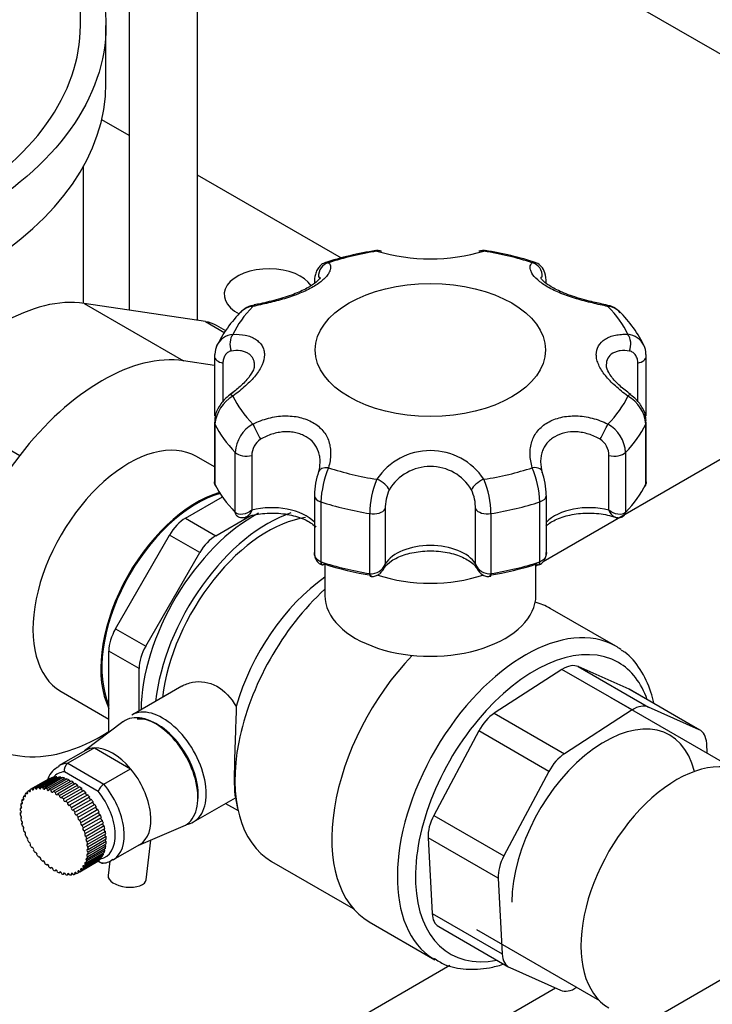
# Model space of a CAD drawing. Extents: x -132501 to 411300, y -42818 to 427495.
# Tile 311 of 330: x 251875 to 251984, y 242199 to 242353. Entities that reach past the tile are written whole.
import ezdxf

# ---------------------------------------------------------------- set-up
doc = ezdxf.new("R2010")
doc.units = 0
doc.header["$LTSCALE"] = 50
for name, color, linetype in [('1_ZOLL_OVALFLANS', 7, 'CONTINUOUS'), ('91040265_-_FT_ST', 7, 'CONTINUOUS'), ('91069235_FT_FUßB', 7, 'CONTINUOUS'), ('96052833_-_FT_DO', 7, 'CONTINUOUS'), ('96158847_-_FT_RO', 7, 'CONTINUOUS'), ('96308586', 7, 'CONTINUOUS'), ('97823497_-_HAHN-', 7, 'CONTINUOUS'), ('97823500_-_VENTI', 7, 'CONTINUOUS'), ('CRIE_5-4_A_FLEXI', 7, 'CONTINUOUS'), ('Default', 7, 'CONTINUOUS')]:
    doc.layers.add(name, color=color, linetype=linetype)

# ---------------------------------------------------------------- blocks, each defined once
blk = doc.blocks.new('SE3')
at = {"layer": '1_ZOLL_OVALFLANS', "color": 7, "linetype": 'Continuous'}
for p, q in [((350.465, 101.627), (348.567, 101.913)), ((348.567, 101.913), (350.123, 101.015)), ((350.465, 101.627), (350.767, 101.453)), ((350.785, 101.482), (350.637, 101.568)), ((350.605, 100.942), (350.123, 101.015)), ((346.003, 100.432), (347.559, 99.534)), ((347.559, 99.534), (345.661, 97.057)), ((345.661, 95.124), (347.559, 94.838))]:
    blk.add_line(p, q, dxfattribs=at)
for centre, major_axis, start_param, end_param in [((347.285, 98.824), (1.7, 2.944), 0.222862, 1.347934), ((349.937, 100.355), (-0.7, -1.212), 3.141593, 3.364455), ((348.841, 97.926), (1.7, 2.944), 0.222862, 1.347934), ((348.841, 97.926), (-1.7, -2.944), 0.222862, 0.832277)]:
    blk.add_ellipse(centre, major_axis=major_axis, ratio=0.57735, start_param=start_param, end_param=end_param, dxfattribs=at)
at = {"layer": '91040265_-_FT_ST', "color": 7, "linetype": 'Continuous'}
for p, q in [((358.722, 94.641), (356.797, 95.752)), ((354.702, 92.123), (356.627, 91.011))]:
    blk.add_line(p, q, dxfattribs=at)
blk.add_ellipse((357.835, 92.733), major_axis=(1.06, 1.836), ratio=0.57735, start_param=0, end_param=3.141593, dxfattribs=at)
at = {"layer": '91069235_FT_FUßB', "color": 7, "linetype": 'Continuous'}
for p, q in [((364.2, 102.752), (355.743, 97.87)), ((355.665, 97.825), (355.632, 97.805))]:
    blk.add_line(p, q, dxfattribs=at)
at = {"layer": '96052833_-_FT_DO', "color": 7, "linetype": 'Continuous'}
for p, q in [((350.605, 99.356), (350.325, 99.517)), ((348.205, 95.845), (348.954, 95.413))]:
    blk.add_line(p, q, dxfattribs=at)
for centre, major_axis, start_param, end_param in [((349.265, 97.681), (1.06, 1.836), 0, 3.141593), ((350.326, 97.069), (-1.06, -1.836), 3.686116, 5.912059), ((350.326, 97.069), (-1.048, -1.815), 3.675644, 5.88461)]:
    blk.add_ellipse(centre, major_axis=major_axis, ratio=0.57735, start_param=start_param, end_param=end_param, dxfattribs=at)
at = {"layer": '96158847_-_FT_RO', "color": 7, "linetype": 'Continuous'}
blk.add_line((359.62, 91.968), (353.174, 88.246), dxfattribs=at)
at = {"layer": '96308586', "color": 7, "linetype": 'Continuous'}
for p, q in [((354.288, 91.559), (342.937, 85.005)), ((355.941, 91.207), (343.502, 84.025))]:
    blk.add_line(p, q, dxfattribs=at)
at = {"layer": '97823497_-_HAHN-', "color": 7, "linetype": 'Continuous'}
for p, q in [((350.605, 101.087), (350.605, 100.152)), ((357.358, 100.152), (357.358, 101.087)), ((350.737, 100.978), (350.737, 100.37)), ((357.226, 100.374), (357.226, 100.978)), ((350.605, 100.056), (350.605, 99.121)), ((350.612, 100.024), (350.612, 99.086)), ((357.351, 99.086), (357.351, 100.024)), ((357.358, 99.121), (357.358, 100.056)), ((350.929, 98.644), (350.929, 99.583)), ((351.188, 99.535), (351.188, 98.678)), ((356.775, 98.678), (356.775, 99.535)), ((357.034, 99.583), (357.034, 98.644)), ((350.612, 99.086), (350.613, 99.085)), ((357.342, 99.053), (357.345, 99.059)), ((357.35, 99.085), (357.351, 99.086)), ((350.152, 98.553), (350.729, 98.886)), ((352.167, 98.91), (352.167, 98.017)), ((355.796, 98.017), (355.796, 98.91)), ((352.269, 98.809), (352.269, 97.87)), ((353.276, 98.698), (353.276, 97.841)), ((354.687, 97.841), (354.687, 98.698)), ((355.694, 97.87), (355.694, 98.809)), ((350.152, 98.553), (350.626, 98.28)), ((350.626, 98.28), (351.162, 98.589)), ((350.928, 98.645), (350.929, 98.644)), ((353.034, 97.687), (353.034, 98.626)), ((354.929, 98.626), (354.929, 97.687)), ((357.034, 98.644), (357.035, 98.645)), ((349.057, 96.825), (349.902, 98.289)), ((350.376, 98.016), (349.902, 98.289)), ((349.531, 96.552), (350.376, 98.016)), ((352.269, 97.87), (352.271, 97.87)), ((352.332, 97.835), (352.332, 97.347)), ((355.632, 97.347), (355.632, 97.835)), ((355.692, 97.87), (355.694, 97.87)), ((353.032, 97.688), (353.034, 97.687)), ((354.929, 97.687), (354.931, 97.688)), ((356.881, 96.552), (355.856, 97.144)), ((349.057, 96.825), (349.531, 96.552)), ((348.954, 95.203), (348.954, 96.477)), ((349.427, 96.203), (348.954, 96.477)), ((357.088, 95.878), (356.295, 96.233)), ((356.295, 96.233), (357.391, 95.6)), ((349.427, 95.542), (349.427, 96.203)), ((356.04, 96.188), (354.981, 95.504)), ((357.136, 95.555), (356.04, 96.188)), ((350.092, 95.925), (349.313, 95.476)), ((358.184, 95.246), (357.088, 95.878)), ((358.2, 95.238), (357.104, 95.871)), ((354.981, 95.504), (356.078, 94.871)), ((357.136, 95.555), (356.078, 94.871)), ((358.184, 95.246), (357.391, 95.6)), ((354.738, 95.227), (354.035, 93.905)), ((355.834, 94.594), (354.738, 95.227)), ((358.311, 94.878), (358.303, 95.033)), ((355.834, 94.594), (355.131, 93.272)), ((350.278, 93.804), (350.932, 94.182)), ((350.779, 94.094), (350.973, 93.982)), ((350.927, 94.206), (350.965, 94.016)), ((354.035, 93.905), (355.131, 93.272)), ((353.946, 93.558), (354.009, 92.373)), ((355.042, 92.926), (353.946, 93.558)), ((351.498, 93.188), (352.776, 92.45)), ((355.042, 92.926), (355.105, 91.74)), ((354.009, 92.373), (355.105, 91.74)), ((353.026, 92.242), (354.051, 91.65)), ((354.112, 92.168), (355.208, 91.535)), ((355.223, 91.527), (356.016, 91.173))]:
    blk.add_line(p, q, dxfattribs=at)
for centre, radius, start, end in [((353.915, 97.677), 5.122, 98.8625, 108.0694), ((353.153, 102.59), 0.148, 63.141, 107.4775), ((353.982, 105.56), 2.952, 253.5505, 286.4495), ((354.804, 102.585), 0.155, 70.9899, 114.4686), ((354.058, 97.716), 5.083, 71.8943, 81.1737), ((352.482, 100.333), 2.057, 134.9526, 154.0877), ((351.231, 101.565), 0.302, 94.6242, 136.9825), ((351.265, 101.56), 0.326, 95.0902, 140.4632), ((356.711, 101.588), 0.296, 36.4755, 86.9853), ((356.732, 101.565), 0.302, 43.1349, 85.3838), ((355.515, 100.357), 2.017, 25.7194, 45.2404), ((350.919, 101.122), 0.307, 94.9091, 153.66), ((357.044, 101.123), 0.307, 26.1248, 85.1021), ((350.919, 101.122), 0.307, 153.66, 180.7755), ((357.044, 101.123), 0.307, 359.2133, 26.1248), ((351.174, 99.974), 0.563, 119.8993, 174.9242), ((356.793, 99.977), 0.56, 4.8855, 60.291), ((351.47, 99.553), 0.541, 119.0936, 176.8344), ((356.492, 99.551), 0.543, 3.2846, 60.7874), ((351.487, 99.537), 0.298, 122.9673, 180.426), ((356.476, 99.537), 0.298, 359.574, 57.0326), ((353.982, 98.609), 1.002, 33.5062, 146.4938), ((353.869, 98.732), 1.602, 157.5748, 177.2474), ((353.982, 98.614), 0.749, 30.793, 149.207), ((354.107, 98.735), 1.589, 2.6706, 22.5072), ((353.353, 98.899), 1.183, 161.014, 179.3593), ((354.36, 98.63), 1.326, 156.3122, 180.1523), ((353.606, 98.63), 1.323, 359.8217, 23.7137), ((354.513, 98.879), 1.281, 1.455, 18.5602), ((350.686, 99.107), 0.0819, 170.2427, 215.2005), ((353.939, 98.717), 0.663, 154.9924, 181.6659), ((354.024, 98.717), 0.663, 358.334, 25.0077), ((353.06, 97.914), 0.228, 263.485, 341.2457), ((353.08, 97.857), 0.197, 331.7043, 355.2777), ((354.883, 97.857), 0.197, 184.7223, 208.2946), ((354.903, 97.914), 0.228, 198.7543, 276.515)]:
    blk.add_arc(centre, radius, start, end, dxfattribs=at)
for centre, major_axis, ratio, start_param, end_param in [((353.982, 100.945), (-3.2, 0), 0.57735, 4.97664, 5.233536), ((353.167, 102.535), (-0.057, -0.192), 0.869302, 3.297866, 3.589107), ((354.796, 102.535), (0.057, -0.192), 0.869302, 2.694079, 3.139613), ((353.982, 100.945), (3.2, 0), 0.57735, 1.049649, 1.306546), ((352.428, 102.358), (0.133, 0.149), 0.953775, 0.958402, 2.420136), ((355.535, 102.358), (-0.133, 0.149), 0.953775, 3.863049, 5.324783), ((353.982, 100.945), (-3.2, 0), 0.57735, 5.762038, 6.018935), ((351.276, 101.693), (0.041, -0.196), 0.406558, 3.128427, 3.554417), ((356.687, 101.693), (-0.041, -0.196), 0.406558, 2.728768, 3.175302), ((353.982, 100.945), (3.2, 0), 0.57735, 0.264251, 0.521147), ((350.97, 101.266), (-0.011, 0.2), 0.610495, 0.594867, 2.056602), ((356.993, 101.266), (0.011, 0.2), 0.610495, 4.226584, 5.688318), ((350.805, 101.087), (0.2, 0), 0.57735, 2.867467, 3.141593), ((350.805, 101.087), (0.2, 0), 0.57735, 3.141593, 4.365232), ((357.158, 101.087), (-0.2, 0), 0.57735, 1.917953, 3.141593), ((357.158, 101.087), (-0.2, 0), 0.57735, 3.141593, 3.415718), ((350.97, 100.325), (0.12, -0.16), 0.163388, 3.156882, 3.178424), ((350.97, 100.325), (0.12, -0.16), 0.163388, 2.469247, 3.156882), ((353.982, 100.945), (-3.2, 0), 0.57735, 0.264251, 0.521147), ((353.982, 100.945), (3.2, 0), 0.57735, 5.762038, 6.018935), ((356.993, 100.325), (-0.12, -0.16), 0.163388, 3.106808, 3.813938), ((350.805, 100.056), (0.2, 0), 0.57735, 3.141593, 3.415718), ((353.982, 100.571), (-3.5, 0), 0.57735, 0.274125, 0.511273), ((351.276, 99.899), (0.089, -0.179), 0.04055, 3.906299, 5.368033), ((356.687, 99.899), (0.089, 0.179), 0.04055, 4.056745, 5.518479), ((353.982, 100.571), (3.5, 0), 0.57735, 5.771912, 6.00906), ((357.158, 100.056), (-0.2, 0), 0.57735, 2.867467, 3.141593), ((351.104, 99.639), (0.2, 0), 0.57735, 3.652865, 5.15063), ((356.86, 99.639), (0.2, 0), 0.57735, 4.274148, 5.771912), ((352.428, 99.234), (0.193, -0.052), 0.506668, 1.912168, 3.16196), ((353.982, 100.945), (-3.2, 0), 0.57735, 1.049649, 1.306546), ((353.982, 100.945), (3.2, 0), 0.57735, 4.97664, 5.233536), ((355.535, 99.234), (-0.193, -0.052), 0.506668, 2.909283, 4.371017), ((353.167, 99.057), (-0.17, 0.105), 0.422194, 3.622929, 5.084663), ((354.796, 99.057), (0.17, 0.105), 0.422194, 1.198522, 2.660257), ((350.709, 99.101), (0.0904, 0.0428), 0.774101, 2.784935, 3.138655), ((353.982, 99.633), (-3.5, 0), 0.57735, 0.274724, 0.510674), ((350.709, 99.1), (0.0899, 0.0439), 0.785878, 2.77526, 3.140479), ((353.982, 99.633), (3.5, 0), 0.57735, 5.772512, 6.008461), ((357.254, 99.1), (-0.0899, 0.0439), 0.785878, 3.131922, 3.507925), ((357.255, 99.101), (-0.0904, 0.0428), 0.774101, 3.139776, 3.49825), ((352.367, 98.91), (0.2, 0), 0.57735, 3.121173, 3.141593), ((352.367, 98.91), (0.2, 0), 0.57735, 3.141593, 4.201116), ((355.596, 98.91), (-0.2, 0), 0.57735, 2.082069, 3.152111), ((351.507, 98.285), (-0.75, 0), 0.57735, 3.635897, 5.15063), ((353.982, 100.571), (-3.5, 0), 0.57735, 1.059524, 1.296671), ((353.088, 98.737), (0.2, 0), 0.57735, 4.438264, 5.936029), ((354.875, 98.737), (0.2, 0), 0.57735, 3.488749, 4.986514), ((353.982, 100.571), (3.5, 0), 0.57735, 4.986514, 5.223662), ((356.456, 98.285), (0.75, 0), 0.57735, 1.132555, 2.647289), ((351.224, 96.55), (-1.25, -2.165), 0.57735, 3.88705, 5.4839), ((351.436, 96.428), (-1.25, -2.165), 0.57735, 3.718944, 5.363497), ((351.436, 96.428), (-1.175, -2.035), 0.57735, 3.561317, 5.354869), ((350.152, 98.145), (0.25, 0.433), 0.57735, 0.785398, 1.570796), ((351.015, 98.673), (0.0718, 0.0696), 0.712324, 2.536785, 3.141737), ((351.016, 98.672), (0.0705, 0.0709), 0.723684, 2.524241, 3.140931), ((356.947, 98.672), (-0.0705, 0.0709), 0.723684, 3.140496, 3.758945), ((350.626, 97.872), (0.25, 0.433), 0.57735, 0.785398, 1.570796), ((353.982, 97.694), (-0.75, 0), 0.57735, 3.488749, 5.936029), ((352.318, 97.921), (0.0324, 0.0946), 0.387672, 2.25883, 3.144296), ((353.982, 99.633), (-3.5, 0), 0.57735, 1.060123, 1.296072), ((352.32, 97.92), (0.0308, 0.0951), 0.399075, 2.251917, 3.822713), ((353.982, 99.551), (-3.4, 0), 0.57735, 1.060123, 1.296072), ((353.982, 99.551), (3.4, 0), 0.57735, 4.987113, 5.223063), ((353.982, 99.633), (3.5, 0), 0.57735, 4.987113, 5.223063), ((355.643, 97.92), (-0.0308, 0.0951), 0.399075, 2.460472, 3.142491), ((355.643, 97.92), (-0.0308, 0.0951), 0.399075, 3.142491, 4.031269), ((355.645, 97.921), (-0.0324, 0.0946), 0.387672, 3.139665, 4.024356), ((352.497, 95.816), (-1.175, -2.035), 0.57735, 4.026496, 5.130975), ((353.059, 97.743), (0.0161, 0.0987), 0.221501, 2.204405, 3.140885), ((353.061, 97.743), (0.0144, 0.099), 0.232731, 2.200499, 3.144281), ((353.982, 98.49), (-1.65, 0), 0.57735, 1.048467, 2.092674), ((354.902, 97.743), (-0.0144, 0.099), 0.232731, 3.138875, 4.082687), ((354.904, 97.743), (-0.0161, 0.0987), 0.221501, 3.143774, 4.07878), ((352.886, 95.591), (-1.387, -2.403), 0.57735, 4.213208, 6.283185), ((353.982, 97.347), (-1.65, 0), 0.57735, 0, 3.141593), ((354.441, 94.693), (-1.415, -2.451), 0.57735, 3.141593, 3.296274), ((355.466, 94.101), (-1.415, -2.451), 0.57735, 3.141593, 6.267225), ((349.307, 96.681), (-0.25, -0.433), 0.57735, 4.712389, 5.497787), ((349.781, 96.408), (0.25, 0.433), 0.57735, 1.570796, 2.356194), ((355.608, 94.019), (1.315, 2.278), 0.57735, 0, 3.606258), ((355.466, 94.101), (-1.415, -2.451), 0.57735, 3.08543, 3.141593), ((354.441, 94.693), (-1.415, -2.451), 0.57735, 4.308051, 6.283185), ((356.061, 95.792), (0.25, 0.433), 0.57735, 0.059615, 0.845013), ((355.608, 94.019), (1.315, 2.278), 0.57735, 5.81852, 6.283185), ((356.854, 95.438), (-0.25, -0.433), 0.57735, 3.141593, 3.201208), ((349.795, 94.64), (0.482, -0.836), 0.57735, 0, 3.141593), ((357.157, 95.159), (0.25, 0.433), 0.57735, 0.059615, 0.845013), ((355.003, 95.108), (-0.25, -0.433), 0.57735, 3.986606, 4.772004), ((356.704, 93.387), (-1.024, -1.773), 0.57735, 2.594774, 5.497787), ((357.95, 94.805), (-0.25, -0.433), 0.57735, 2.415809, 3.201208), ((356.099, 94.476), (0.25, 0.433), 0.57735, 0.845013, 1.630411), ((349.795, 94.64), (0.482, -0.836), 0.57735, 6.073852, 6.283185), ((354.299, 93.787), (-0.25, -0.433), 0.57735, 4.772004, 5.557402), ((355.395, 93.154), (-0.25, -0.433), 0.57735, 4.772004, 5.557402), ((354.362, 92.601), (0.25, 0.433), 0.57735, 2.415809, 3.141593), ((355.458, 91.968), (0.25, 0.433), 0.57735, 2.415809, 3.201208), ((356.251, 91.614), (-0.25, -0.433), 0.57735, 0.059615, 0.845013)]:
    blk.add_ellipse(centre, major_axis=major_axis, ratio=ratio, start_param=start_param, end_param=end_param, dxfattribs=at)
blk.add_ellipse((353.982, 101.184), major_axis=(-1.8, 0), ratio=0.57735, dxfattribs=at)
for points in [[(353.146, 102.729), (353.131, 102.735), (353.118, 102.737), (353.107, 102.735)], [(354.856, 102.735), (354.845, 102.737), (354.832, 102.735), (354.817, 102.729)], [(352.347, 102.553), (352.36, 102.557), (352.374, 102.556), (352.388, 102.548)], [(355.575, 102.548), (355.589, 102.556), (355.603, 102.558), (355.617, 102.553)], [(352.256, 102.302), (352.254, 102.314), (352.246, 102.324), (352.234, 102.33)], [(355.729, 102.33), (355.718, 102.324), (355.711, 102.316), (355.708, 102.305)], [(352.234, 99.262), (352.248, 99.317), (352.256, 99.372), (352.257, 99.424)], [(350.612, 99.086), (350.607, 99.096), (350.605, 99.108), (350.605, 99.121)], [(357.358, 99.121), (357.358, 99.108), (357.356, 99.096), (357.351, 99.086)]]:
    blk.add_open_spline(points, degree=3, dxfattribs=at)
for points, knots in [([(352.388, 102.548), (352.409, 102.53), (352.42, 102.508), (352.422, 102.467), (352.42, 102.452), (352.411, 102.421), (352.404, 102.405), (352.385, 102.371), (352.372, 102.353), (352.341, 102.316), (352.323, 102.298), (352.281, 102.261), (352.258, 102.242), (352.206, 102.205), (352.177, 102.187), (352.085, 102.134), (352.016, 102.101), (351.863, 102.039), (351.783, 102.011), (351.659, 101.974), (351.616, 101.962), (351.533, 101.94), (351.491, 101.929), (351.408, 101.909), (351.367, 101.9), (351.285, 101.882), (351.245, 101.873), (351.206, 101.865)], [0, 0, 0, 0, 0.125, 0.125, 0.1875, 0.1875, 0.25, 0.25, 0.3125, 0.3125, 0.375, 0.375, 0.4375, 0.4375, 0.5, 0.5, 0.625, 0.625, 0.75, 0.75, 0.8125, 0.8125, 0.875, 0.875, 0.9375, 0.9375, 1, 1, 1, 1]), ([(352.346, 102.549), (352.332, 102.546), (352.298, 102.536), (352.249, 102.495), (352.207, 102.435), (352.175, 102.351), (352.165, 102.278), (352.167, 102.233), (352.167, 102.233)], [0, 0, 0, 0, 0.094404, 0.262578, 0.440343, 0.654347, 0.998468, 1, 1, 1, 1]), ([(356.757, 101.865), (356.679, 101.881), (356.598, 101.899), (356.474, 101.929), (356.431, 101.939), (356.347, 101.962), (356.306, 101.974), (356.223, 101.998), (356.183, 102.011), (356.102, 102.039), (356.062, 102.054), (355.987, 102.084), (355.951, 102.1), (355.881, 102.133), (355.848, 102.151), (355.756, 102.204), (355.704, 102.241), (355.619, 102.316), (355.589, 102.353), (355.559, 102.404), (355.552, 102.421), (355.543, 102.452), (355.541, 102.467), (355.542, 102.494), (355.545, 102.506), (355.557, 102.529), (355.565, 102.539), (355.575, 102.548)], [0, 0, 0, 0, 0.125, 0.125, 0.1875, 0.1875, 0.25, 0.25, 0.3125, 0.3125, 0.375, 0.375, 0.4375, 0.4375, 0.5, 0.5, 0.625, 0.625, 0.75, 0.75, 0.8125, 0.8125, 0.875, 0.875, 0.9375, 0.9375, 1, 1, 1, 1]), ([(355.794, 102.232), (355.793, 102.291), (355.786, 102.379), (355.728, 102.483), (355.663, 102.54), (355.626, 102.548), (355.617, 102.55)], [0, 0, 0, 0, 0.418757, 0.722297, 0.938172, 1, 1, 1, 1]), ([(352.259, 102.318), (352.258, 102.319), (352.254, 102.299), (352.197, 102.243), (352.074, 102.155), (351.869, 102.06), (351.606, 101.975), (351.372, 101.917), (351.262, 101.895), (351.227, 101.888)], [0.081978, 0.081978, 0.081978, 0.081978, 0.1707903, 0.282584, 0.4183452, 0.5765497, 0.7483949, 0.9312187, 1, 1, 1, 1]), ([(356.726, 101.89), (356.646, 101.907), (356.488, 101.94), (356.205, 102.02), (355.958, 102.118), (355.793, 102.219), (355.714, 102.292), (355.705, 102.318), (355.704, 102.316)], [0, 0, 0, 0, 0.1500055, 0.3406549, 0.5181365, 0.6696555, 0.8045988, 0.9092887, 0.9092887, 0.9092887, 0.9092887]), ([(350.893, 101.428), (350.962, 101.432), (351.027, 101.428), (351.117, 101.409), (351.145, 101.401), (351.198, 101.38), (351.223, 101.368), (351.267, 101.34), (351.287, 101.324), (351.322, 101.288), (351.337, 101.269), (351.361, 101.227), (351.371, 101.206), (351.383, 101.159), (351.386, 101.135), (351.386, 101.059), (351.374, 101.007), (351.326, 100.897), (351.29, 100.842), (351.224, 100.759), (351.199, 100.731), (351.146, 100.676), (351.118, 100.649), (351.058, 100.595), (351.027, 100.568), (350.961, 100.515), (350.927, 100.489), (350.893, 100.463)], [0, 0, 0, 0, 0.125, 0.125, 0.1875, 0.1875, 0.25, 0.25, 0.3125, 0.3125, 0.375, 0.375, 0.4375, 0.4375, 0.5, 0.5, 0.625, 0.625, 0.75, 0.75, 0.8125, 0.8125, 0.875, 0.875, 0.9375, 0.9375, 1, 1, 1, 1]), ([(357.07, 100.463), (357.001, 100.514), (356.936, 100.567), (356.846, 100.648), (356.818, 100.675), (356.765, 100.73), (356.74, 100.758), (356.696, 100.813), (356.676, 100.841), (356.641, 100.896), (356.626, 100.924), (356.602, 100.978), (356.593, 101.005), (356.58, 101.058), (356.577, 101.084), (356.577, 101.159), (356.589, 101.205), (356.638, 101.289), (356.673, 101.325), (356.74, 101.367), (356.764, 101.38), (356.817, 101.401), (356.845, 101.409), (356.905, 101.422), (356.936, 101.426), (357.002, 101.43), (357.036, 101.43), (357.07, 101.428)], [0, 0, 0, 0, 0.125, 0.125, 0.1875, 0.1875, 0.25, 0.25, 0.3125, 0.3125, 0.375, 0.375, 0.4375, 0.4375, 0.5, 0.5, 0.625, 0.625, 0.75, 0.75, 0.8125, 0.8125, 0.875, 0.875, 0.9375, 0.9375, 1, 1, 1, 1]), ([(350.867, 101.167), (350.846, 101.164), (350.827, 101.156), (350.795, 101.132), (350.781, 101.117), (350.759, 101.082), (350.75, 101.063), (350.739, 101.022), (350.737, 101.001), (350.737, 100.978)], [0, 0, 0, 0, 0.25, 0.25, 0.5, 0.5, 0.75, 0.75, 1, 1, 1, 1]), ([(351.232, 100.947), (351.232, 100.948), (351.232, 100.949), (351.232, 100.97), (351.229, 100.989), (351.22, 101.024), (351.214, 101.04), (351.196, 101.071), (351.185, 101.086), (351.159, 101.112), (351.144, 101.123), (351.111, 101.142), (351.093, 101.15), (351.054, 101.163), (351.033, 101.168), (350.966, 101.177), (350.918, 101.175), (350.867, 101.167)], [0.4966993, 0.4966993, 0.4966993, 0.4966993, 0.5, 0.5, 0.5625, 0.5625, 0.625, 0.625, 0.6875, 0.6875, 0.75, 0.75, 0.8125, 0.8125, 0.875, 0.875, 1, 1, 1, 1]), ([(357.096, 101.167), (357.045, 101.175), (356.996, 101.177), (356.93, 101.168), (356.909, 101.163), (356.869, 101.15), (356.851, 101.142), (356.802, 101.112), (356.776, 101.087), (356.74, 101.024), (356.732, 100.989), (356.732, 100.948), (356.732, 100.946), (356.732, 100.944)], [0, 0, 0, 0, 0.125, 0.125, 0.1875, 0.1875, 0.25, 0.25, 0.375, 0.375, 0.5, 0.5, 0.5063727, 0.5063727, 0.5063727, 0.5063727]), ([(357.226, 100.978), (357.226, 101.001), (357.224, 101.023), (357.213, 101.063), (357.204, 101.083), (357.182, 101.117), (357.168, 101.132), (357.135, 101.156), (357.117, 101.164), (357.096, 101.167)], [0, 0, 0, 0, 0.25, 0.25, 0.5, 0.5, 0.75, 0.75, 1, 1, 1, 1]), ([(351.228, 100.945), (351.228, 100.923), (351.224, 100.883), (351.149, 100.755), (351.016, 100.615), (350.908, 100.532), (350.848, 100.487)], [0, 0, 0, 0, 0.238873, 0.491645, 0.76201, 1, 1, 1, 1]), ([(357.115, 100.487), (357.051, 100.535), (356.938, 100.623), (356.805, 100.767), (356.738, 100.889), (356.735, 100.925), (356.735, 100.943)], [0, 0, 0, 0, 0.256896, 0.537519, 0.792814, 1, 1, 1, 1]), ([(350.898, 100.519), (350.862, 100.494), (350.783, 100.438), (350.673, 100.31), (350.608, 100.168), (350.611, 100.087), (350.612, 100.056)], [0, 0, 0, 0, 0.208459, 0.535058, 0.842801, 1, 1, 1, 1]), ([(357.352, 100.056), (357.354, 100.081), (357.357, 100.151), (357.306, 100.279), (357.217, 100.403), (357.144, 100.457), (357.111, 100.481)], [0, 0, 0, 0, 0.139794, 0.45214, 0.78404, 1, 1, 1, 1]), ([(351.206, 100.026), (351.284, 100.065), (351.365, 100.096), (351.489, 100.128), (351.532, 100.137), (351.616, 100.149), (351.657, 100.152), (351.74, 100.154), (351.78, 100.153), (351.861, 100.145), (351.901, 100.139), (351.976, 100.121), (352.012, 100.11), (352.082, 100.083), (352.115, 100.068), (352.207, 100.014), (352.259, 99.971), (352.344, 99.87), (352.374, 99.814), (352.404, 99.722), (352.411, 99.69), (352.42, 99.624), (352.422, 99.591), (352.421, 99.522), (352.418, 99.487), (352.406, 99.416), (352.399, 99.38), (352.388, 99.343)], [0, 0, 0, 0, 0.125, 0.125, 0.1875, 0.1875, 0.25, 0.25, 0.3125, 0.3125, 0.375, 0.375, 0.4375, 0.4375, 0.5, 0.5, 0.625, 0.625, 0.75, 0.75, 0.8125, 0.8125, 0.875, 0.875, 0.9375, 0.9375, 1, 1, 1, 1]), ([(355.575, 99.343), (355.554, 99.416), (355.543, 99.487), (355.541, 99.59), (355.543, 99.624), (355.552, 99.689), (355.559, 99.721), (355.578, 99.782), (355.591, 99.811), (355.622, 99.868), (355.64, 99.895), (355.682, 99.945), (355.705, 99.968), (355.757, 100.012), (355.786, 100.032), (355.878, 100.085), (355.947, 100.112), (356.1, 100.148), (356.18, 100.155), (356.304, 100.152), (356.347, 100.149), (356.431, 100.137), (356.472, 100.128), (356.555, 100.107), (356.596, 100.094), (356.678, 100.063), (356.718, 100.045), (356.757, 100.026)], [0, 0, 0, 0, 0.125, 0.125, 0.1875, 0.1875, 0.25, 0.25, 0.3125, 0.3125, 0.375, 0.375, 0.4375, 0.4375, 0.5, 0.5, 0.625, 0.625, 0.75, 0.75, 0.8125, 0.8125, 0.875, 0.875, 0.9375, 0.9375, 1, 1, 1, 1]), ([(352.257, 99.424), (352.257, 99.428), (352.257, 99.432), (352.257, 99.463), (352.255, 99.49), (352.247, 99.543), (352.241, 99.569), (352.216, 99.643), (352.191, 99.687), (352.125, 99.767), (352.084, 99.8), (352.013, 99.841), (351.987, 99.854), (351.934, 99.874), (351.906, 99.882), (351.849, 99.895), (351.819, 99.9), (351.757, 99.905), (351.726, 99.905), (351.663, 99.902), (351.632, 99.898), (351.568, 99.886), (351.536, 99.878), (351.442, 99.848), (351.382, 99.821), (351.324, 99.787)], [0.1166489, 0.1166489, 0.1166489, 0.1166489, 0.125, 0.125, 0.1875, 0.1875, 0.25, 0.25, 0.375, 0.375, 0.5, 0.5, 0.5625, 0.5625, 0.625, 0.625, 0.6875, 0.6875, 0.75, 0.75, 0.8125, 0.8125, 0.875, 0.875, 1, 1, 1, 1]), ([(356.639, 99.787), (356.581, 99.821), (356.519, 99.849), (356.426, 99.878), (356.394, 99.886), (356.331, 99.898), (356.299, 99.902), (356.204, 99.907), (356.143, 99.902), (356.026, 99.875), (355.973, 99.855), (355.902, 99.814), (355.88, 99.798), (355.839, 99.764), (355.821, 99.746), (355.788, 99.707), (355.774, 99.685), (355.749, 99.64), (355.738, 99.617), (355.722, 99.568), (355.716, 99.543), (355.708, 99.49), (355.706, 99.463), (355.706, 99.436)], [0, 0, 0, 0, 0.125, 0.125, 0.1875, 0.1875, 0.25, 0.25, 0.375, 0.375, 0.5, 0.5, 0.5625, 0.5625, 0.625, 0.625, 0.6875, 0.6875, 0.75, 0.75, 0.8125, 0.8125, 0.8734108, 0.8734108, 0.8734108, 0.8734108]), ([(355.706, 99.436), (355.706, 99.436), (355.706, 99.435), (355.707, 99.378), (355.714, 99.321), (355.729, 99.262)], [0.8734108, 0.8734108, 0.8734108, 0.8734108, 0.875, 0.875, 1, 1, 1, 1]), ([(357.345, 99.058), (357.345, 99.059), (357.353, 99.07), (357.358, 99.094), (357.357, 99.113), (357.357, 99.121)], [0, 0, 0, 0, 0.006694, 0.670483, 1, 1, 1, 1]), ([(351.188, 98.678), (351.146, 98.646), (351.096, 98.623), (351, 98.608), (350.955, 98.617), (350.929, 98.644)], [0, 0, 0, 0, 0.5, 0.5, 1, 1, 1, 1]), ([(350.946, 98.602), (350.947, 98.601), (350.957, 98.587), (350.99, 98.57), (351.035, 98.56), (351.074, 98.563), (351.091, 98.57), (351.096, 98.573)], [0, 0, 0, 0, 0.023322, 0.32869, 0.621172, 0.899494, 1, 1, 1, 1]), ([(351.07, 98.562), (351.115, 98.577), (351.226, 98.612), (351.466, 98.643), (351.749, 98.623), (352.001, 98.551), (352.134, 98.469), (352.183, 98.424), (352.192, 98.415)], [0, 0, 0, 0, 0.082497, 0.2407414, 0.4041252, 0.5665204, 0.724057, 0.763851, 0.763851, 0.763851, 0.763851]), ([(351.188, 98.678), (351.17, 98.632), (351.143, 98.595), (351.107, 98.575), (351.102, 98.573), (351.097, 98.571)], [0, 0, 0, 0, 0.5, 0.5, 0.5776817, 0.5776817, 0.5776817, 0.5776817]), ([(355.788, 98.43), (355.799, 98.441), (355.857, 98.489), (356.004, 98.567), (356.261, 98.63), (356.544, 98.641), (356.766, 98.605), (356.865, 98.572), (356.893, 98.562)], [0.2566202, 0.2566202, 0.2566202, 0.2566202, 0.3037648, 0.463095, 0.6202223, 0.7827491, 0.94667, 1, 1, 1, 1]), ([(356.775, 98.678), (356.793, 98.632), (356.82, 98.595), (356.857, 98.575), (356.862, 98.573), (356.867, 98.571)], [0, 0, 0, 0, 0.5, 0.5, 0.5805158, 0.5805158, 0.5805158, 0.5805158]), ([(357.034, 98.644), (357.008, 98.617), (356.963, 98.608), (356.867, 98.623), (356.817, 98.646), (356.775, 98.678)], [0, 0, 0, 0, 0.5, 0.5, 1, 1, 1, 1]), ([(356.867, 98.573), (356.882, 98.568), (356.91, 98.559), (356.96, 98.565), (356.999, 98.582), (357.012, 98.598), (357.016, 98.603)], [0, 0, 0, 0, 0.27156, 0.591042, 0.897761, 1, 1, 1, 1]), ([(352.269, 97.87), (352.222, 97.886), (352.189, 97.922), (352.169, 97.981), (352.167, 97.999), (352.167, 98.017)], [0, 0, 0, 0, 0.5, 0.5, 0.6935565, 0.6935565, 0.6935565, 0.6935565]), ([(352.169, 98.017), (352.169, 97.993), (352.171, 97.951), (352.198, 97.891), (352.238, 97.847), (352.27, 97.834), (352.286, 97.828)], [0, 0, 0, 0, 0.275539, 0.549098, 0.804063, 1, 1, 1, 1]), ([(353.241, 97.742), (353.249, 97.759), (353.269, 97.799), (353.366, 97.893), (353.563, 97.987), (353.825, 98.043), (354.111, 98.046), (354.382, 97.993), (354.592, 97.897), (354.693, 97.8), (354.714, 97.759), (354.722, 97.742)], [0, 0, 0, 0, 0.063412, 0.179562, 0.303527, 0.428544, 0.557778, 0.687566, 0.814901, 0.936538, 1, 1, 1, 1]), ([(355.677, 97.828), (355.682, 97.829), (355.706, 97.834), (355.742, 97.864), (355.776, 97.911), (355.794, 97.965), (355.795, 97.999), (355.794, 98.018)], [0, 0, 0, 0, 0.061758, 0.314012, 0.544652, 0.787941, 1, 1, 1, 1]), ([(355.796, 98.017), (355.796, 97.999), (355.794, 97.981), (355.775, 97.922), (355.741, 97.886), (355.694, 97.87)], [0.3064435, 0.3064435, 0.3064435, 0.3064435, 0.5, 0.5, 1, 1, 1, 1]), ([(353.047, 97.646), (353.053, 97.645), (353.077, 97.638), (353.125, 97.648), (353.179, 97.675), (353.223, 97.715), (353.24, 97.747), (353.249, 97.763)], [0, 0, 0, 0, 0.067621, 0.312379, 0.545316, 0.795458, 1, 1, 1, 1]), ([(354.713, 97.762), (354.728, 97.738), (354.754, 97.699), (354.813, 97.657), (354.87, 97.64), (354.902, 97.644), (354.916, 97.647)], [0, 0, 0, 0, 0.316558, 0.591346, 0.846026, 1, 1, 1, 1]), ([(357.475, 95.669), (357.462, 95.725), (357.411, 95.915), (357.277, 96.19), (357.102, 96.414), (356.986, 96.477), (356.965, 96.488)], [0.3058406, 0.3058406, 0.3058406, 0.3058406, 0.4154136, 0.6870503, 0.9526623, 1, 1, 1, 1]), ([(350.092, 95.925), (350.144, 95.955), (350.202, 95.977), (350.386, 96.012), (350.52, 95.992), (350.76, 95.86), (350.865, 95.746), (350.945, 95.608)], [0.6888027, 0.6888027, 0.6888027, 0.6888027, 0.75, 0.75, 0.875, 0.875, 1, 1, 1, 1]), ([(350.945, 95.608), (350.944, 95.526), (350.941, 95.44), (350.936, 95.304), (350.934, 95.258), (350.931, 95.163), (350.929, 95.115), (350.926, 95.017), (350.924, 94.968), (350.921, 94.868), (350.919, 94.819), (350.918, 94.747), (350.917, 94.722), (350.916, 94.675), (350.916, 94.651), (350.915, 94.582), (350.914, 94.539), (350.914, 94.479), (350.915, 94.459), (350.915, 94.422), (350.915, 94.405), (350.916, 94.372), (350.916, 94.356), (350.917, 94.328), (350.918, 94.314), (350.919, 94.277), (350.921, 94.257), (350.923, 94.233), (350.924, 94.225), (350.926, 94.213), (350.926, 94.207), (350.928, 94.202), (350.928, 94.201), (350.928, 94.2)], [0, 0, 0, 0, 0.125, 0.125, 0.1875, 0.1875, 0.25, 0.25, 0.3125, 0.3125, 0.375, 0.375, 0.40625, 0.40625, 0.4375, 0.4375, 0.5, 0.5, 0.53125, 0.53125, 0.5625, 0.5625, 0.59375, 0.59375, 0.625, 0.625, 0.6875, 0.6875, 0.71875, 0.71875, 0.75, 0.75, 0.7573306, 0.7573306, 0.7573306, 0.7573306]), ([(354.032, 91.677), (354.093, 91.637), (354.234, 91.546), (354.539, 91.489), (354.848, 91.507), (355.043, 91.556), (355.114, 91.578)], [0, 0, 0, 0, 0.0458886, 0.1245593, 0.2036998, 0.2479985, 0.2479985, 0.2479985, 0.2479985])]:
    blk.add_open_spline(points, degree=3, knots=knots, dxfattribs=at)
at = {"layer": '97823500_-_VENTI', "color": 7, "linetype": 'Continuous'}
for p, q in [((349.174, 95.369), (348.571, 94.914)), ((348.586, 94.923), (348.168, 94.682)), ((348.728, 94.962), (348.311, 94.721)), ((348.728, 94.962), (349.293, 94.636)), ((348.311, 94.721), (348.876, 94.395)), ((348.787, 94.283), (348.258, 94.588)), ((348.876, 94.395), (349.293, 94.636)), ((348.007, 94.473), (347.724, 94.31)), ((347.747, 94.322), (348.03, 94.485)), ((348.057, 94.495), (347.774, 94.332)), ((347.8, 94.338), (348.082, 94.502)), ((348.112, 94.506), (347.829, 94.343)), ((347.857, 94.345), (348.14, 94.508)), ((348.172, 94.507), (347.889, 94.344)), ((347.918, 94.34), (348.201, 94.503)), ((348.234, 94.497), (347.951, 94.333)), ((347.982, 94.325), (348.265, 94.488)), ((348.299, 94.476), (348.016, 94.312)), ((348.048, 94.299), (348.33, 94.462)), ((348.366, 94.444), (348.083, 94.281)), ((348.114, 94.263), (348.397, 94.426)), ((348.432, 94.403), (348.149, 94.24)), ((348.18, 94.218), (348.463, 94.381)), ((347.625, 94.21), (347.649, 94.224)), ((347.659, 94.257), (347.684, 94.271)), ((347.7, 94.294), (347.725, 94.309)), ((348.498, 94.353), (348.215, 94.19)), ((348.245, 94.164), (348.528, 94.327)), ((348.562, 94.295), (348.279, 94.132)), ((348.308, 94.101), (348.591, 94.265)), ((348.623, 94.229), (348.34, 94.066)), ((347.581, 94.091), (347.602, 94.104)), ((347.599, 94.155), (347.622, 94.168)), ((348.368, 94.032), (348.65, 94.196)), ((348.68, 94.157), (348.397, 93.993)), ((348.423, 93.957), (348.706, 94.121)), ((348.733, 94.079), (348.45, 93.916)), ((347.568, 93.946), (347.586, 93.956)), ((347.57, 94.021), (347.59, 94.033)), ((348.473, 93.878), (348.756, 94.041)), ((348.78, 93.997), (348.497, 93.834)), ((348.517, 93.795), (348.8, 93.958)), ((348.82, 93.913), (348.538, 93.75)), ((347.575, 93.865), (347.59, 93.874)), ((347.589, 93.782), (347.602, 93.789)), ((348.554, 93.71), (348.837, 93.873)), ((348.854, 93.827), (348.571, 93.664)), ((348.585, 93.624), (348.868, 93.787)), ((347.612, 93.697), (347.622, 93.702)), ((347.642, 93.611), (347.649, 93.614)), ((348.881, 93.741), (348.598, 93.578)), ((348.607, 93.538), (348.89, 93.701)), ((348.899, 93.657), (348.616, 93.494)), ((348.622, 93.455), (348.905, 93.618)), ((349.421, 93.442), (350.117, 93.737)), ((347.68, 93.525), (347.684, 93.527)), ((348.909, 93.575), (348.627, 93.412)), ((348.627, 93.299), (348.909, 93.462)), ((348.628, 93.374), (348.911, 93.538)), ((348.911, 93.497), (348.628, 93.334)), ((349.018, 93.21), (349.436, 93.451)), ((349.538, 92.901), (349.608, 93.521)), ((347.749, 93.406), (347.747, 93.404)), ((347.805, 93.33), (347.8, 93.327)), ((348.868, 93.298), (348.585, 93.135)), ((348.598, 93.165), (348.881, 93.329)), ((348.89, 93.358), (348.607, 93.194)), ((348.616, 93.229), (348.899, 93.392)), ((348.905, 93.424), (348.622, 93.261)), ((347.865, 93.259), (347.857, 93.254)), ((347.929, 93.195), (347.918, 93.189)), ((348.756, 93.173), (348.473, 93.01)), ((348.497, 93.026), (348.78, 93.189)), ((348.8, 93.206), (348.517, 93.042)), ((348.538, 93.063), (348.82, 93.227)), ((348.837, 93.247), (348.554, 93.084)), ((348.571, 93.11), (348.854, 93.273)), ((348.782, 93.191), (348.821, 93.168)), ((348.967, 93.189), (348.942, 92.968)), ((347.995, 93.138), (347.982, 93.13)), ((348.064, 93.089), (348.048, 93.08)), ((348.133, 93.05), (348.114, 93.039)), ((348.201, 93.02), (348.18, 93.008)), ((348.267, 93), (348.245, 92.987)), ((348.331, 92.99), (348.308, 92.977)), ((348.392, 92.991), (348.368, 92.977)), ((348.448, 93.003), (348.423, 92.988))]:
    blk.add_line(p, q, dxfattribs=at)
for centre, radius, start, end in [((348.386, 94.615), 0.13, 125.1626, 191.8041), ((348.988, 94.215), 0.211, 121.7562, 161.2771), ((348.859, 93.387), 0.226, 264.961, 312.9038)]:
    blk.add_arc(centre, radius, start, end, dxfattribs=at)
for centre, major_axis, ratio, start_param, end_param in [((349.679, 94.572), (-0.472, 0.818), 0.57735, 3.070823, 6.283185), ((349.679, 94.572), (-0.472, 0.818), 0.57735, 0, 0.07077), ((349.718, 94.595), (0.447, -0.775), 0.57735, 0.661458, 2.892999), ((349.011, 94.187), (0.425, -0.736), 0.57735, 2.846152, 3.141593), ((349.011, 94.187), (-0.425, 0.736), 0.57735, 5.00783, 5.987744), ((348.593, 93.946), (0.425, -0.736), 0.57735, 2.846152, 3.143659), ((348.523, 93.905), (0.375, -0.65), 0.57735, 2.878509, 3.334645), ((349.011, 94.187), (-0.425, 0.736), 0.57735, 3.141593, 5.00783), ((348.381, 93.823), (-0.375, 0.65), 0.57735, 6.222272, 6.281266), ((348.043, 94.49), (-0.0125, 0.0217), 0.57735, 1.493216, 1.681712), ((348.381, 93.823), (-0.375, 0.65), 0.57735, -0.186577, -0.127583), ((348.097, 94.504), (-0.0125, 0.0217), 0.57735, 1.367552, 1.807375), ((348.381, 93.823), (-0.375, 0.65), 0.57735, -0.31224, -0.253246), ((348.155, 94.508), (-0.0125, 0.0217), 0.57735, 1.241889, 1.933039), ((348.381, 93.823), (-0.375, 0.65), 0.57735, -0.437904, -0.37891), ((348.217, 94.5), (-0.0125, 0.0217), 0.57735, 1.116225, 2.058703), ((348.381, 93.823), (-0.375, 0.65), 0.57735, -0.563568, -0.504574), ((348.282, 94.482), (-0.0125, 0.0217), 0.57735, 0.990561, 2.184366), ((348.381, 93.823), (-0.375, 0.65), 0.57735, -0.689231, -0.630237), ((348.348, 94.454), (-0.0125, 0.0217), 0.57735, 0.864897, 2.31003), ((348.381, 93.823), (-0.375, 0.65), 0.57735, -0.814895, -0.755901), ((348.415, 94.415), (-0.0125, 0.0217), 0.57735, 0.739234, 2.435694), ((348.381, 93.823), (-0.375, 0.65), 0.57735, -0.940559, -0.881565), ((348.481, 94.367), (-0.0125, 0.0217), 0.57735, 0.61357, 2.561357), ((348.593, 93.946), (-0.425, 0.736), 0.57735, 3.143659, 5.00783), ((347.634, 94.223), (-0.0125, 0.0217), 0.57735, 1.870207, 4.978465), ((348.098, 93.66), (-0.375, 0.65), 0.57735, 0.190415, 0.249408), ((347.669, 94.268), (-0.0125, 0.0217), 0.57735, 1.744543, 4.852801), ((348.098, 93.66), (-0.375, 0.65), 0.57735, 0.064751, 0.123745), ((347.712, 94.302), (-0.0125, 0.0217), 0.57735, 1.61888, 4.727137), ((348.098, 93.66), (-0.375, 0.65), 0.57735, 6.222272, 6.281266), ((347.76, 94.327), (-0.0125, 0.0217), 0.57735, 1.493216, 4.601474), ((348.098, 93.66), (-0.375, 0.65), 0.57735, -0.186577, -0.127583), ((347.814, 94.341), (-0.0125, 0.0217), 0.57735, 1.367552, 4.47581), ((348.098, 93.66), (-0.375, 0.65), 0.57735, -0.31224, -0.253246), ((347.873, 94.345), (-0.0125, 0.0217), 0.57735, 1.241889, 4.350146), ((348.098, 93.66), (-0.375, 0.65), 0.57735, -0.437904, -0.37891), ((347.935, 94.337), (-0.0125, 0.0217), 0.57735, 1.116225, 4.224483), ((348.098, 93.66), (-0.375, 0.65), 0.57735, -0.563568, -0.504574), ((347.999, 94.319), (-0.0125, 0.0217), 0.57735, 0.990561, 4.098819), ((348.098, 93.66), (-0.375, 0.65), 0.57735, -0.689231, -0.630237), ((348.065, 94.29), (-0.0125, 0.0217), 0.57735, 0.864897, 3.973155), ((348.098, 93.66), (-0.375, 0.65), 0.57735, -0.814895, -0.755901), ((348.132, 94.252), (-0.0125, 0.0217), 0.57735, 0.739234, 3.847492), ((348.098, 93.66), (-0.375, 0.65), 0.57735, -0.940559, -0.881565), ((348.381, 93.823), (-0.375, 0.65), 0.57735, -1.066223, -1.007229), ((348.545, 94.311), (-0.0125, 0.0217), 0.57735, 0.487906, 2.687021), ((348.381, 93.823), (-0.375, 0.65), 0.57735, -1.191886, -1.132892), ((348.607, 94.247), (-0.0125, 0.0217), 0.57735, 0.362243, 2.812685), ((348.381, 93.823), (-0.375, 0.65), 0.57735, -1.31755, -1.258556), ((348.523, 93.905), (-0.375, 0.65), 0.57735, 2.951178, 4.975472), ((348.098, 93.66), (-0.375, 0.65), 0.57735, 0.567406, 0.6264), ((347.585, 94.109), (-0.0125, 0.0217), 0.57735, 2.121535, 5.229792), ((348.098, 93.66), (-0.375, 0.65), 0.57735, 0.441742, 0.500736), ((347.605, 94.17), (-0.0125, 0.0217), 0.57735, 1.995871, 5.104129), ((348.098, 93.66), (-0.375, 0.65), 0.57735, 0.316078, 0.375072), ((348.198, 94.204), (-0.0125, 0.0217), 0.57735, 0.61357, 3.721828), ((348.098, 93.66), (-0.375, 0.65), 0.57735, -1.066223, -1.007229), ((348.262, 94.148), (-0.0125, 0.0217), 0.57735, 0.487906, 3.596164), ((348.098, 93.66), (-0.375, 0.65), 0.57735, -1.191886, -1.132892), ((348.324, 94.084), (-0.0125, 0.0217), 0.57735, 0.362243, 3.4705), ((348.665, 94.176), (-0.0125, 0.0217), 0.57735, 0.236579, 2.938349), ((348.381, 93.823), (-0.375, 0.65), 0.57735, -1.443214, -1.38422), ((348.719, 94.1), (-0.0125, 0.0217), 0.57735, 0.110915, 3.064012), ((348.381, 93.823), (-0.375, 0.65), 0.57735, 4.714308, 4.773302), ((348.098, 93.66), (-0.375, 0.65), 0.57735, 0.693069, 0.752063), ((347.568, 93.966), (-0.0125, 0.0217), 0.57735, 2.372862, 5.48112), ((348.098, 93.66), (-0.375, 0.65), 0.57735, 0.818733, 0.877727), ((347.572, 94.041), (-0.0125, 0.0217), 0.57735, 2.247198, 5.355456), ((348.098, 93.66), (-0.375, 0.65), 0.57735, -1.31755, -1.258556), ((348.383, 94.013), (-0.0125, 0.0217), 0.57735, 0.236579, 3.344837), ((348.098, 93.66), (-0.375, 0.65), 0.57735, -1.443214, -1.38422), ((348.436, 93.937), (-0.0125, 0.0217), 0.57735, 0.110915, 3.219173), ((348.098, 93.66), (-0.375, 0.65), 0.57735, 4.714308, 4.773302), ((348.768, 94.019), (0.0125, -0.0217), 0.57735, 3.126844, 6.235102), ((348.381, 93.823), (0.375, -0.65), 0.57735, 1.447052, 1.506046), ((348.81, 93.936), (0.0125, -0.0217), 0.57735, 3.282005, 6.109438), ((348.381, 93.823), (0.375, -0.65), 0.57735, 1.321388, 1.380382), ((347.572, 93.887), (-0.0125, 0.0217), 0.57735, 2.498526, 5.606783), ((348.098, 93.66), (-0.375, 0.65), 0.57735, 0.944397, 1.003391), ((347.585, 93.804), (-0.0125, 0.0217), 0.57735, 2.624189, 5.732447), ((348.098, 93.66), (-0.375, 0.65), 0.57735, 1.07006, 1.129054), ((348.485, 93.856), (0.0125, -0.0217), 0.57735, 3.126844, 6.235102), ((348.098, 93.66), (0.375, -0.65), 0.57735, 1.447052, 1.506046), ((348.527, 93.772), (0.0125, -0.0217), 0.57735, 3.00118, 6.109438), ((348.846, 93.85), (0.0125, -0.0217), 0.57735, 3.407669, 5.983775), ((348.381, 93.823), (0.375, -0.65), 0.57735, 1.195724, 1.254718), ((348.874, 93.764), (0.0125, -0.0217), 0.57735, 3.533332, 5.858111), ((347.605, 93.719), (-0.0125, 0.0217), 0.57735, 2.749853, 5.858111), ((348.098, 93.66), (-0.375, 0.65), 0.57735, 1.195724, 1.254718), ((347.634, 93.633), (-0.0125, 0.0217), 0.57735, 2.875517, 5.983775), ((348.098, 93.66), (-0.375, 0.65), 0.57735, 1.321388, 1.380382), ((348.098, 93.66), (0.375, -0.65), 0.57735, 1.321388, 1.380382), ((348.563, 93.687), (0.0125, -0.0217), 0.57735, 2.875517, 5.983775), ((348.098, 93.66), (0.375, -0.65), 0.57735, 1.195724, 1.254718), ((348.592, 93.601), (0.0125, -0.0217), 0.57735, 2.749853, 5.858111), ((348.895, 93.679), (0.0125, -0.0217), 0.57735, 3.658996, 5.732447), ((348.381, 93.823), (0.375, -0.65), 0.57735, 1.07006, 1.129054), ((348.907, 93.596), (0.0125, -0.0217), 0.57735, 3.78466, 5.606783), ((348.381, 93.823), (0.375, -0.65), 0.57735, 0.944397, 1.003391), ((347.669, 93.548), (-0.0125, 0.0217), 0.57735, 3.00118, 6.109438), ((348.098, 93.66), (-0.375, 0.65), 0.57735, 1.447052, 1.506046), ((347.712, 93.464), (-0.0125, 0.0217), 0.57735, 3.126844, 6.235102), ((348.612, 93.516), (0.0125, -0.0217), 0.57735, 2.624189, 5.732447), ((348.098, 93.66), (0.375, -0.65), 0.57735, 1.07006, 1.129054), ((348.625, 93.433), (0.0125, -0.0217), 0.57735, 2.498526, 5.606783), ((348.098, 93.66), (0.375, -0.65), 0.57735, 0.944397, 1.003391), ((348.907, 93.443), (0.0125, -0.0217), 0.57735, 4.035987, 5.355456), ((348.912, 93.517), (0.0125, -0.0217), 0.57735, 3.910323, 5.48112), ((348.381, 93.823), (0.375, -0.65), 0.57735, 0.818733, 0.877727), ((348.381, 93.823), (0.375, -0.65), 0.57735, 0.693069, 0.752063), ((348.098, 93.66), (0.375, -0.65), 0.57735, 4.714308, 4.773302), ((347.76, 93.383), (0.0125, -0.0217), 0.57735, 0.110915, 3.219173), ((348.098, 93.66), (0.375, -0.65), 0.57735, -1.443214, -1.38422), ((347.814, 93.307), (0.0125, -0.0217), 0.57735, 0.236579, 3.344837), ((348.625, 93.28), (0.0125, -0.0217), 0.57735, 2.247198, 5.355456), ((348.629, 93.354), (0.0125, -0.0217), 0.57735, 2.372862, 5.48112), ((348.098, 93.66), (0.375, -0.65), 0.57735, 0.818733, 0.877727), ((348.098, 93.66), (0.375, -0.65), 0.57735, 0.693069, 0.752063), ((348.381, 93.823), (0.375, -0.65), 0.57735, 0.316078, 0.375072), ((348.874, 93.313), (0.0125, -0.0217), 0.57735, 4.287314, 5.104129), ((348.895, 93.374), (0.0125, -0.0217), 0.57735, 4.161651, 5.229792), ((348.381, 93.823), (0.375, -0.65), 0.57735, 0.441742, 0.500736), ((348.381, 93.823), (0.375, -0.65), 0.57735, 0.567406, 0.6264), ((348.098, 93.66), (0.375, -0.65), 0.57735, -1.31755, -1.258556), ((347.873, 93.236), (0.0125, -0.0217), 0.57735, 0.362243, 3.4705), ((348.098, 93.66), (0.375, -0.65), 0.57735, -1.191886, -1.132892), ((347.935, 93.172), (0.0125, -0.0217), 0.57735, 0.487906, 3.596164), ((348.098, 93.66), (0.375, -0.65), 0.57735, -1.066223, -1.007229), ((348.592, 93.15), (0.0125, -0.0217), 0.57735, 1.995871, 5.104129), ((348.612, 93.211), (0.0125, -0.0217), 0.57735, 2.121535, 5.229792), ((348.098, 93.66), (0.375, -0.65), 0.57735, 0.441742, 0.500736), ((348.098, 93.66), (0.375, -0.65), 0.57735, 0.567406, 0.6264), ((348.768, 93.181), (0.0125, -0.0217), 0.57735, 4.664306, 4.727137), ((348.381, 93.823), (0.375, -0.65), 0.57735, 0.064751, 0.123745), ((348.81, 93.216), (0.0125, -0.0217), 0.57735, 4.538642, 4.852801), ((348.381, 93.823), (0.375, -0.65), 0.57735, 0.190415, 0.249408), ((348.846, 93.26), (0.0125, -0.0217), 0.57735, 4.412978, 4.978465), ((347.999, 93.116), (0.0125, -0.0217), 0.57735, 0.61357, 3.721828), ((348.098, 93.66), (0.375, -0.65), 0.57735, -0.940559, -0.881565), ((348.065, 93.068), (0.0125, -0.0217), 0.57735, 0.739234, 3.847492), ((348.098, 93.66), (0.375, -0.65), 0.57735, -0.814895, -0.755901), ((348.132, 93.03), (0.0125, -0.0217), 0.57735, 0.864897, 3.973155), ((348.098, 93.66), (0.375, -0.65), 0.57735, -0.689231, -0.630237), ((348.198, 93.001), (0.0125, -0.0217), 0.57735, 0.990561, 4.098819), ((348.098, 93.66), (0.375, -0.65), 0.57735, -0.563568, -0.504574), ((348.262, 92.983), (0.0125, -0.0217), 0.57735, 1.116225, 4.224483), ((348.324, 92.976), (0.0125, -0.0217), 0.57735, 1.241889, 4.350146), ((348.383, 92.979), (0.0125, -0.0217), 0.57735, 1.367552, 4.47581), ((348.436, 92.993), (0.0125, -0.0217), 0.57735, 1.493216, 4.601474), ((348.098, 93.66), (0.375, -0.65), 0.57735, 6.222272, 6.281266), ((348.485, 93.018), (0.0125, -0.0217), 0.57735, 1.61888, 4.727137), ((348.098, 93.66), (0.375, -0.65), 0.57735, 0.064751, 0.123745), ((348.527, 93.052), (0.0125, -0.0217), 0.57735, 1.744543, 4.852801), ((348.098, 93.66), (0.375, -0.65), 0.57735, 0.190415, 0.249408), ((348.563, 93.097), (0.0125, -0.0217), 0.57735, 1.870207, 4.978465), ((348.098, 93.66), (0.375, -0.65), 0.57735, 0.316078, 0.375072), ((348.098, 93.66), (0.375, -0.65), 0.57735, -0.437904, -0.37891), ((348.098, 93.66), (0.375, -0.65), 0.57735, -0.31224, -0.253246), ((348.098, 93.66), (0.375, -0.65), 0.57735, -0.186577, -0.127583), ((349.24, 92.934), (0.298, -0.033), 0.4929, 3.141593, 6.283185)]:
    blk.add_ellipse(centre, major_axis=major_axis, ratio=ratio, start_param=start_param, end_param=end_param, dxfattribs=at)
for points, knots in [([(348.174, 94.671), (348.133, 94.648), (348.062, 94.607), (348.018, 94.526), (348.001, 94.479)], [0, 0, 0, 0, 0.1165035, 0.2403986, 0.2403986, 0.2403986, 0.2403986]), ([(348.862, 93.164), (348.857, 93.162), (348.852, 93.162), (348.838, 93.161), (348.829, 93.164), (348.812, 93.173), (348.805, 93.181), (348.797, 93.193), (348.795, 93.197), (348.794, 93.201)], [0.1226019, 0.1226019, 0.1226019, 0.1226019, 0.25, 0.25, 0.5, 0.5, 0.75, 0.75, 0.8446424, 0.8446424, 0.8446424, 0.8446424])]:
    blk.add_open_spline(points, degree=3, knots=knots, dxfattribs=at)
at = {"layer": 'CRIE_5-4_A_FLEXI', "color": 7, "linetype": 'Continuous'}
for p, q in [((350.342, 101.646), (350.342, 111.353)), ((349.272, 110.473), (349.272, 101.807)), ((348.508, 106.255), (348.508, 109.959)), ((352.376, 109.357), (361.145, 104.295)), ((348.908, 105.356), (348.908, 106.255)), ((349.272, 104.536), (348.841, 104.785)), ((348.558, 101.914), (348.558, 104.062)), ((352.592, 102.619), (350.342, 103.918))]:
    blk.add_line(p, q, dxfattribs=at)
for centre, major_axis, start_param, end_param in [((341.558, 105.356), (-7.35, 0), 1.643616, 3.141593), ((351.457, 102.05), (0.7, 0), 0.341565, 3.984098)]:
    blk.add_ellipse(centre, major_axis=major_axis, ratio=0.57735, start_param=start_param, end_param=end_param, dxfattribs=at)
for points, knots in [([(348.539, 107.581), (348.782, 107.154), (348.908, 106.704), (348.908, 105.699), (348.716, 105.144), (347.98, 104.117), (347.435, 103.647), (346.755, 103.254)], [0.8244053, 0.8244053, 0.8244053, 0.8244053, 0.875, 0.875, 0.9375, 0.9375, 1, 1, 1, 1]), ([(342.095, 102.254), (342.823, 102.287), (343.542, 102.386), (345.058, 102.748), (345.829, 103.046), (347.115, 103.789), (347.631, 104.234), (348.327, 105.204), (348.508, 105.729), (348.508, 106.255)], [0.6373153, 0.6373153, 0.6373153, 0.6373153, 0.6875, 0.6875, 0.75, 0.75, 0.8125, 0.8125, 0.875, 0.875, 0.875, 0.875])]:
    blk.add_open_spline(points, degree=3, knots=knots, dxfattribs=at)

msp = doc.modelspace()

# ---------------------------------------------------------------- block references
at = {"layer": 'Default', "xscale": 10, "yscale": 10, "zscale": 10}
msp.add_blockref('SE3', (248399.7068, 241289.7787), dxfattribs=at)

doc.saveas('drawing.dxf')
